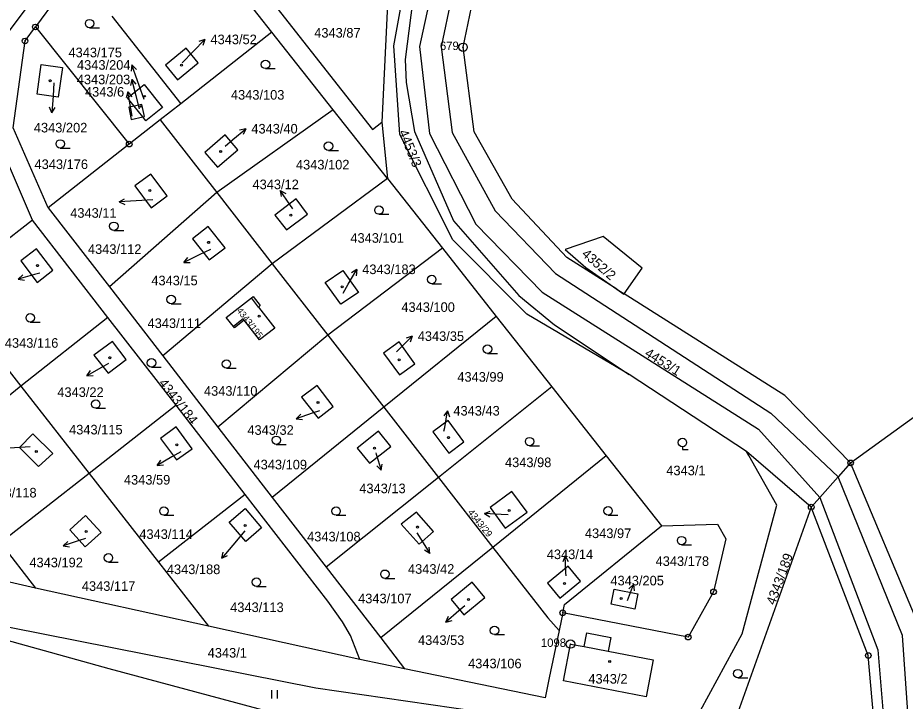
# Model space of a CAD drawing. Extents: x -733394 to -722299, y -1082822 to -1075049.
# Drawn here: x -729537.5 to -729380.2, y -1078035.5 to -1077914.3 of the extents above; entities that cross this region are included whole.
import ezdxf

# ---------------------------------------------------------------- set-up
doc = ezdxf.new("R2010")
doc.units = 0
for name, color, linetype in [('Hranice parcel', 7, 'Continuous'), ('Parcelní čísla', 7, 'Continuous'), ('Pop  PČ popisy', 7, 'Continuous'), ('Vnitřní kresba', 7, 'Continuous'), ('Značky bodu BP', 7, 'Continuous'), ('Značky budov', 7, 'Continuous'), ('Značky kultur', 7, 'Continuous')]:
    doc.layers.add(name, color=color, linetype=linetype)

msp = doc.modelspace()

# ---------------------------------------------------------------- linework, layer by layer
at = {"layer": 'Hranice parcel'}
for p, q in [((-729492.46, -1077916.89), (-729504.72, -1077901.36)), ((-729539.38, -1077917.16), (-729529.41, -1077903.77)), ((-729471.56, -1077903.76), (-729473, -1077932.83)), ((-729527.11, -1077906.12), (-729534.39, -1077915.96)), ((-729520.87, -1077914.04), (-729508.63, -1077929.58)), ((-729534.39, -1077915.96), (-729517.76, -1077936.74)), ((-729492.46, -1077916.89), (-729508.63, -1077929.58)), ((-729481.59, -1077930.67), (-729492.46, -1077916.89)), ((-729515.35, -1077931.92), (-729516.87, -1077930)), ((-729508.63, -1077929.58), (-729512.25, -1077932.42)), ((-729481.59, -1077930.67), (-729502.22, -1077945.32)), ((-729471.99, -1077942.84), (-729481.59, -1077930.67)), ((-729512.25, -1077932.42), (-729517.76, -1077936.74)), ((-729512.25, -1077932.42), (-729502.22, -1077945.32)), ((-729473, -1077932.83), (-729471.99, -1077942.84)), ((-729534.91, -1077950.21), (-729541.74, -1077934.36)), ((-729517.76, -1077936.74), (-729532.12, -1077948.01)), ((-729471.99, -1077942.84), (-729492.39, -1077957.96)), ((-729471.99, -1077942.84), (-729462.23, -1077955.2)), ((-729502.22, -1077945.32), (-729521.28, -1077962.05)), ((-729502.22, -1077945.32), (-729492.39, -1077957.96)), ((-729532.12, -1077948.01), (-729521.28, -1077962.05)), ((-729534.91, -1077950.21), (-729550.46, -1077962.41)), ((-729521.53, -1077967.47), (-729534.91, -1077950.21)), ((-729462.23, -1077955.2), (-729482.53, -1077970.64)), ((-729462.23, -1077955.2), (-729452.68, -1077967.31)), ((-729492.39, -1077957.96), (-729511.83, -1077974.27)), ((-729492.39, -1077957.96), (-729482.53, -1077970.64)), ((-729521.28, -1077962.05), (-729511.83, -1077974.27)), ((-729550.46, -1077962.41), (-729536.95, -1077979.69)), ((-729521.53, -1077967.47), (-729536.95, -1077979.69)), ((-729509.45, -1077983.05), (-729521.53, -1077967.47)), ((-729452.68, -1077967.31), (-729472.61, -1077983.39)), ((-729452.68, -1077967.31), (-729442.86, -1077979.76)), ((-729482.53, -1077970.64), (-729502.05, -1077986.93)), ((-729482.53, -1077970.64), (-729472.61, -1077983.39)), ((-729511.83, -1077974.27), (-729502.05, -1077986.93)), ((-729408.31, -1077991.24), (-729429.12, -1077977.6)), ((-729536.95, -1077979.69), (-729552.53, -1077992.04)), ((-729536.95, -1077979.69), (-729524.89, -1077995.12)), ((-729442.86, -1077979.76), (-729462.93, -1077995.83)), ((-729442.86, -1077979.76), (-729433.18, -1077992.03)), ((-729509.45, -1077983.05), (-729524.89, -1077995.12)), ((-729497.18, -1077998.88), (-729509.45, -1077983.05)), ((-729472.61, -1077983.39), (-729492.42, -1077999.39)), ((-729472.61, -1077983.39), (-729462.93, -1077995.83)), ((-729502.05, -1077986.93), (-729492.42, -1077999.39)), ((-729433.18, -1077992.03), (-729453.27, -1078008.25)), ((-729433.18, -1077992.03), (-729423.38, -1078004.44)), ((-729396.85, -1078001.09), (-729408.31, -1077991.24)), ((-729524.89, -1077995.12), (-729540.61, -1078007.42)), ((-729524.89, -1077995.12), (-729512.59, -1078010.86)), ((-729462.93, -1077995.83), (-729482.84, -1078011.77)), ((-729462.93, -1077995.83), (-729453.27, -1078008.25)), ((-729497.18, -1077998.88), (-729512.59, -1078010.86)), ((-729492.42, -1077999.39), (-729482.84, -1078011.77)), ((-729540.61, -1078007.42), (-729534.37, -1078015.47)), ((-729453.27, -1078008.25), (-729473.16, -1078024.3)), ((-729512.59, -1078010.86), (-729503.71, -1078022.22)), ((-729482.84, -1078011.77), (-729473.16, -1078024.3)), ((-729503.71, -1078022.22), (-729534.37, -1078015.47)), ((-729440.91, -1078019.85), (-729441.51, -1078022.96)), ((-729476.89, -1078028.13), (-729503.71, -1078022.22)), ((-729473.16, -1078024.3), (-729468.94, -1078029.77)), ((-729468.94, -1078029.77), (-729476.89, -1078028.13))]:
    msp.add_line(p, q, dxfattribs=at)
for points in [[(-729431.34, -1077962.44), (-729440.19, -1077956.84), (-729449.85, -1077946.5), (-729456.62, -1077934.57), (-729458.58, -1077919.56), (-729454.72, -1077901.02), (-729447.17, -1077887.18), (-729435.58, -1077872.77), (-729397.66, -1077842.87), (-729366, -1077816.63)], [(-729429.12, -1077977.6), (-729447.26, -1077966.89), (-729460.37, -1077953.7), (-729469.76, -1077935.01), (-729470.85, -1077919.3), (-729466.61, -1077895.84), (-729459.07, -1077880.9), (-729446.28, -1077866.25), (-729442.25, -1077862)], [(-729442.25, -1077862), (-729450.36, -1077871.86), (-729455.26, -1077878.67), (-729459.41, -1077886.36), (-729462.97, -1077894.04), (-729464.42, -1077897.81), (-729466.83, -1077905.96), (-729468.81, -1077921.73), (-729468.65, -1077925.82), (-729467.18, -1077934.5), (-729460.28, -1077950.33), (-729448.68, -1077963.61), (-729442.39, -1077968.79), (-729429.12, -1077977.6)], [(-729497.05, -1077905.59), (-729474.6, -1077934.12), (-729473, -1077932.83)], [(-729532.12, -1077948.01), (-729538.36, -1077933.88), (-729536.23, -1077918.45), (-729534.39, -1077915.96)], [(-729511.35, -1077922.72), (-729509.2, -1077925.36), (-729505.52, -1077922.35), (-729507.66, -1077919.71), (-729511.35, -1077922.72)], [(-729530.33, -1077928.39), (-729534.07, -1077927.89), (-729533.35, -1077922.62), (-729529.59, -1077923.15), (-729530.33, -1077928.39)], [(-729516.87, -1077930), (-729518.05, -1077928.52), (-729515.12, -1077926.17), (-729511.85, -1077930.25), (-729514.8, -1077932.61), (-729515.35, -1077931.92)], [(-729516.87, -1077930), (-729517.83, -1077930.21), (-729517.43, -1077932.35), (-729515.35, -1077931.92)], [(-729515.35, -1077931.92), (-729515.08, -1077931.86), (-729515.52, -1077929.7), (-729516.87, -1077930)], [(-729500.77, -1077935.12), (-729504.38, -1077938.23), (-729502.13, -1077940.85), (-729498.52, -1077937.74), (-729500.77, -1077935.12)], [(-729513.93, -1077942.04), (-729516.74, -1077944.12), (-729513.86, -1077948.01), (-729511.05, -1077945.93), (-729513.93, -1077942.04)], [(-729489.9, -1077951.96), (-729486.16, -1077949.15), (-729488.18, -1077946.47), (-729491.94, -1077949.32), (-729489.9, -1077951.96)], [(-729389.86, -1077993.26), (-729355.74, -1077968.52), (-729326.27, -1077948.15), (-729279.42, -1077952.52), (-729267.82, -1077954.74)], [(-729506.52, -1077953.51), (-729503.56, -1077957.27), (-729500.75, -1077955.12), (-729503.75, -1077951.34), (-729506.52, -1077953.51)], [(-729430.04, -1077963.27), (-729426.84, -1077958.73), (-729433.72, -1077953.15), (-729440.49, -1077955.45), (-729436.78, -1077958.61), (-729431.34, -1077962.44)], [(-729534.11, -1077961.25), (-729531.29, -1077959.12), (-729534.19, -1077955.3), (-729536.99, -1077957.41), (-729534.11, -1077961.25)], [(-729479.86, -1077959.13), (-729477.13, -1077963.05), (-729480.27, -1077965.14), (-729483, -1077961.3), (-729479.86, -1077959.13)], [(-729431.34, -1077962.44), (-729430.08, -1077963.33), (-729430.04, -1077963.27)], [(-729389.86, -1077993.26), (-729401.55, -1077981.3), (-729430.04, -1077963.27)], [(-729500.55, -1077967.49), (-729496.09, -1077964.02), (-729495.78, -1077963.77), (-729494.52, -1077965.38), (-729494.84, -1077965.63), (-729491.93, -1077969.36), (-729494.64, -1077971.47), (-729497.36, -1077967.98), (-729499.11, -1077969.34), (-729499.29, -1077969.1), (-729500.55, -1077967.49)], [(-729524.03, -1077974.19), (-729521.49, -1077977.33), (-729518.31, -1077974.92), (-729520.72, -1077971.73), (-729524.03, -1077974.19)], [(-729469.85, -1077977.67), (-729467.11, -1077975.68), (-729469.91, -1077971.81), (-729472.65, -1077973.8), (-729469.85, -1077977.67)], [(-729484.43, -1077979.55), (-729487.2, -1077981.6), (-729484.26, -1077985.32), (-729481.58, -1077983.26), (-729484.43, -1077979.55)], [(-729463.92, -1077987.77), (-729461.09, -1077991.53), (-729458.41, -1077989.51), (-729461.24, -1077985.75), (-729463.92, -1077987.77)], [(-729512.24, -1077988.94), (-729509.39, -1077992.75), (-729506.6, -1077990.75), (-729509.45, -1077986.85), (-729512.24, -1077988.94)], [(-729531.31, -1077991.61), (-729534.82, -1077988.11), (-729537.24, -1077990.53), (-729533.85, -1077993.92), (-729531.31, -1077991.61)], [(-729473.54, -1077987.63), (-729477.34, -1077990.65), (-729475.16, -1077993.33), (-729471.39, -1077990.34), (-729473.54, -1077987.63)], [(-729419.45, -1078042.64), (-729409.08, -1078023.57), (-729402.97, -1078000.75), (-729407.92, -1077991.94), (-729408.31, -1077991.24)], [(-729389.86, -1077993.26), (-729392.06, -1077995.73), (-729395.33, -1077999.39), (-729396.85, -1078001.09)], [(-729377.79, -1078090.15), (-729373.46, -1078076.48), (-729377.77, -1078022.13), (-729389.86, -1077993.26)], [(-729449.92, -1077998.35), (-729453.76, -1078001.18), (-729451.08, -1078004.83), (-729447.23, -1078001.99), (-729449.92, -1077998.35)], [(-729476.89, -1078028.13), (-729478.55, -1078023.88), (-729479.94, -1078021.44), (-729482.53, -1078017.78), (-729497.18, -1077998.88)], [(-729494.33, -1078004.77), (-729497.08, -1078007.22), (-729500.02, -1078003.76), (-729497.19, -1078001.36), (-729494.33, -1078004.77)], [(-729396.85, -1078001.09), (-729410.17, -1078038.37), (-729413.19, -1078043.54)], [(-729389.17, -1078095.9), (-729385.41, -1078087.24), (-729383.18, -1078067.33), (-729386.73, -1078027.42), (-729396.85, -1078001.09)], [(-729525.57, -1078008.14), (-729528.31, -1078005.11), (-729525.5, -1078002.57), (-729522.76, -1078005.6), (-729525.57, -1078008.14)], [(-729466.84, -1078002), (-729469.56, -1078004.12), (-729466.37, -1078007.67), (-729463.82, -1078005.43), (-729466.84, -1078002)], [(-729423.38, -1078004.44), (-729413.44, -1078004.16), (-729411.99, -1078006.72), (-729414.17, -1078016.12), (-729418.66, -1078024.16), (-729440.91, -1078019.85)], [(-729440.91, -1078019.85), (-729440.61, -1078018.39), (-729423.38, -1078004.44)], [(-729453.27, -1078008.25), (-729443.54, -1078020.76), (-729441.51, -1078022.96)], [(-729443.61, -1078014.58), (-729441.43, -1078017.24), (-729437.78, -1078014.24), (-729439.96, -1078011.59), (-729443.61, -1078014.58)], [(-729534.37, -1078015.47), (-729539.01, -1078014.44), (-729544.47, -1078013.24)], [(-729456.94, -1078014.43), (-729460.67, -1078017.5), (-729458.42, -1078020.23), (-729454.69, -1078017.16), (-729456.94, -1078014.43)], [(-729432.32, -1078018.32), (-729431.77, -1078015.64), (-729427.57, -1078016.47), (-729428.13, -1078019.18), (-729432.32, -1078018.32)], [(-729556.97, -1078018.84), (-729484.68, -1078033.18), (-729419.45, -1078042.64)], [(-729556.97, -1078018.84), (-729554.85, -1078020.59), (-729540.78, -1078024.33), (-729521.35, -1078029.7), (-729483.73, -1078039.85), (-729423.06, -1078049.26), (-729419.45, -1078042.64)], [(-729441.51, -1078022.96), (-729443.31, -1078031.41), (-729444.04, -1078034.93), (-729468.94, -1078029.77)], [(-729440.77, -1078031.9), (-729439.53, -1078025.4), (-729437.08, -1078025.8), (-729436.61, -1078023.38), (-729432.37, -1078024.21), (-729432.84, -1078026.63), (-729424.84, -1078028.18), (-729426.11, -1078034.74), (-729440.77, -1078031.9)]]:
    msp.add_lwpolyline(points, dxfattribs=at)
at = {"layer": 'Pop  PČ popisy'}
for p, q in [((-729506.44, -1077920.33), (-729504.35, -1077918.17)), ((-729504.35, -1077918.17), (-729505.41, -1077918.54)), ((-729504.35, -1077918.17), (-729504.69, -1077919.24)), ((-729508.36, -1077922.31), (-729506.44, -1077920.33)), ((-729517.27, -1077922.69), (-729517.41, -1077923.8)), ((-729516.29, -1077925.53), (-729517.27, -1077922.69)), ((-729517.27, -1077922.69), (-729516.47, -1077923.48)), ((-729531.13, -1077925.89), (-729531.27, -1077928.2)), ((-729517.32, -1077925.27), (-729517.54, -1077926.37)), ((-729516.54, -1077928.17), (-729517.32, -1077925.27)), ((-729517.32, -1077925.27), (-729516.57, -1077926.11)), ((-729515.14, -1077928.82), (-729516.29, -1077925.53)), ((-729517.99, -1077927.46), (-729518.31, -1077928.53)), ((-729517.47, -1077930.41), (-729517.99, -1077927.46)), ((-729517.99, -1077927.46), (-729517.32, -1077928.35)), ((-729531.27, -1077928.2), (-729531.48, -1077931.19)), ((-729515.92, -1077930.47), (-729516.54, -1077928.17)), ((-729531.48, -1077931.19), (-729531.91, -1077930.16)), ((-729531.48, -1077931.19), (-729530.91, -1077930.23)), ((-729517.23, -1077931.78), (-729517.47, -1077930.41)), ((-729499.4, -1077935.94), (-729497.1, -1077934.01)), ((-729497.1, -1077934.01), (-729498.19, -1077934.27)), ((-729497.1, -1077934.01), (-729497.55, -1077935.04)), ((-729500.75, -1077937.08), (-729499.4, -1077935.94)), ((-729519.54, -1077946.99), (-729518.58, -1077946.42)), ((-729489.29, -1077947.43), (-729490.97, -1077944.94)), ((-729490.97, -1077944.94), (-729489.99, -1077945.49)), ((-729490.97, -1077944.94), (-729490.82, -1077946.05)), ((-729516.55, -1077946.78), (-729519.54, -1077946.99)), ((-729519.54, -1077946.99), (-729518.51, -1077947.42)), ((-729513.6, -1077946.59), (-729516.55, -1077946.78)), ((-729488.77, -1077948.2), (-729489.29, -1077947.43)), ((-729503.34, -1077955.41), (-729505.35, -1077956.39)), ((-729505.35, -1077956.39), (-729508.05, -1077957.71)), ((-729508.05, -1077957.71), (-729507.37, -1077956.82)), ((-729508.05, -1077957.71), (-729506.93, -1077957.72)), ((-729478.93, -1077961.55), (-729477.43, -1077958.95)), ((-729477.43, -1077958.95), (-729478.36, -1077959.57)), ((-729477.43, -1077958.95), (-729477.5, -1077960.07)), ((-729534.54, -1077959.88), (-729537.44, -1077960.66)), ((-729537.44, -1077960.66), (-729536.6, -1077959.91)), ((-729533.6, -1077959.62), (-729534.54, -1077959.88)), ((-729537.44, -1077960.66), (-729536.34, -1077960.88)), ((-729479.85, -1077963.16), (-729478.93, -1077961.55)), ((-729469.73, -1077972.91), (-729467.61, -1077970.79)), ((-729467.61, -1077970.79), (-729468.67, -1077971.14)), ((-729467.61, -1077970.79), (-729467.96, -1077971.85)), ((-729470.39, -1077973.57), (-729469.73, -1077972.91)), ((-729521.44, -1077975.67), (-729522.65, -1077976.34)), ((-729522.65, -1077976.34), (-729525.28, -1077977.8)), ((-729525.28, -1077977.8), (-729524.64, -1077976.87)), ((-729525.28, -1077977.8), (-729524.16, -1077977.75)), ((-729484.01, -1077984.02), (-729485.3, -1077984.47)), ((-729461.31, -1077984.02), (-729461.98, -1077984.91)), ((-729461.83, -1077986.97), (-729461.31, -1077984.02)), ((-729461.31, -1077984.02), (-729460.99, -1077985.09)), ((-729485.3, -1077984.47), (-729488.14, -1077985.45)), ((-729488.14, -1077985.45), (-729487.35, -1077984.65)), ((-729488.14, -1077985.45), (-729487.03, -1077985.59)), ((-729461.96, -1077987.66), (-729461.83, -1077986.97)), ((-729535.31, -1077990.44), (-729537.11, -1077990.55)), ((-729537.11, -1077990.55), (-729540.11, -1077990.71)), ((-729508.6, -1077991.3), (-729510.2, -1077992.21)), ((-729474.04, -1077991.5), (-729473.98, -1077991.7)), ((-729473.98, -1077991.7), (-729473.1, -1077994.57)), ((-729510.2, -1077992.21), (-729512.8, -1077993.71)), ((-729512.8, -1077993.71), (-729512.18, -1077992.78)), ((-729473.1, -1077994.57), (-729472.92, -1077993.47)), ((-729512.8, -1077993.71), (-729511.68, -1077993.64)), ((-729473.1, -1077994.57), (-729473.87, -1077993.76)), ((-729454.79, -1078002.26), (-729453.76, -1078001.81)), ((-729451.79, -1078002.42), (-729454.79, -1078002.26)), ((-729454.79, -1078002.26), (-729453.81, -1078002.81)), ((-729450.6, -1078002.48), (-729451.79, -1078002.42)), ((-729497.27, -1078005.29), (-729499.42, -1078007.86)), ((-729466.75, -1078005.69), (-729466.05, -1078006.79)), ((-729526.62, -1078007.02), (-729529.46, -1078008)), ((-729529.46, -1078008), (-729528.67, -1078007.2)), ((-729525.53, -1078006.65), (-729526.62, -1078007.02)), ((-729466.05, -1078006.79), (-729464.46, -1078009.33)), ((-729529.46, -1078008), (-729528.35, -1078008.14)), ((-729499.42, -1078007.86), (-729501.35, -1078010.16)), ((-729501.35, -1078010.16), (-729501.09, -1078009.07)), ((-729464.46, -1078009.33), (-729465.42, -1078008.75)), ((-729464.46, -1078009.33), (-729464.57, -1078008.22)), ((-729501.35, -1078010.16), (-729500.32, -1078009.71)), ((-729440.45, -1078009.77), (-729440.91, -1078010.79)), ((-729440.34, -1078012.77), (-729440.45, -1078009.77)), ((-729440.45, -1078009.77), (-729439.91, -1078010.75)), ((-729440.32, -1078013.32), (-729440.34, -1078012.77)), ((-729429.43, -1078017.64), (-729428.35, -1078014.84)), ((-729428.35, -1078014.84), (-729429.18, -1078015.59)), ((-729428.35, -1078014.84), (-729428.25, -1078015.95)), ((-729458.25, -1078018.59), (-729459.33, -1078019.52)), ((-729459.33, -1078019.52), (-729461.6, -1078021.49)), ((-729461.6, -1078021.49), (-729461.17, -1078020.45)), ((-729461.6, -1078021.49), (-729460.51, -1078021.21))]:
    msp.add_line(p, q, dxfattribs=at)
at = {"layer": 'Vnitřní kresba'}
for p, q in [((-729461.59, -1077898.03), (-729466.29, -1077919.4)), ((-729458.34, -1077899.44), (-729462.43, -1077919.48)), ((-729466.29, -1077919.4), (-729464.55, -1077934.84)), ((-729462.43, -1077919.48), (-729460.49, -1077934.7)), ((-729464.55, -1077934.84), (-729456.33, -1077950.94)), ((-729460.49, -1077934.7), (-729452.89, -1077948.58)), ((-729452.89, -1077948.58), (-729442.19, -1077959.68)), ((-729456.33, -1077950.94), (-729444.53, -1077963.01)), ((-729442.19, -1077959.68), (-729404, -1077984.46)), ((-729444.53, -1077963.01), (-729406.21, -1077987.31)), ((-729431.34, -1077962.44), (-729430.04, -1077963.27)), ((-729494.84, -1077965.63), (-729496.09, -1077964.02)), ((-729497.55, -1077967.74), (-729499.29, -1077969.1)), ((-729497.36, -1077967.98), (-729497.55, -1077967.74)), ((-729392.06, -1077995.73), (-729404, -1077984.46)), ((-729406.21, -1077987.31), (-729395.33, -1077999.39)), ((-729380.68, -1078023.85), (-729392.06, -1077995.73)), ((-729395.33, -1077999.39), (-729385.04, -1078026.42)), ((-729376.95, -1078075.64), (-729380.68, -1078023.85)), ((-729437.08, -1078025.8), (-729432.84, -1078026.63)), ((-729385.04, -1078026.42), (-729381.62, -1078067.71))]:
    msp.add_line(p, q, dxfattribs=at)
at = {"layer": 'Značky bodu BP'}
for centre, radius in [((-729534.39, -1077915.96), 0.5), ((-729534.39, -1077915.96), 0.0303), ((-729536.23, -1077918.45), 0.5), ((-729536.23, -1077918.45), 0.0303), ((-729458.58, -1077919.56), 0.75), ((-729458.58, -1077919.56), 0.03), ((-729517.76, -1077936.74), 0.5), ((-729517.76, -1077936.74), 0.0303), ((-729389.86, -1077993.26), 0.5), ((-729389.86, -1077993.26), 0.0303), ((-729396.85, -1078001.09), 0.5), ((-729396.85, -1078001.09), 0.0303), ((-729414.17, -1078016.12), 0.5), ((-729414.17, -1078016.12), 0.0303), ((-729440.91, -1078019.85), 0.5), ((-729440.91, -1078019.85), 0.0303), ((-729439.53, -1078025.4), 0.75), ((-729418.66, -1078024.16), 0.5), ((-729418.66, -1078024.16), 0.0303), ((-729439.53, -1078025.4), 0.03), ((-729386.73, -1078027.42), 0.5), ((-729386.73, -1078027.42), 0.0303)]:
    msp.add_circle(centre, radius, dxfattribs=at)
at = {"layer": 'Značky budov'}
for centre, radius in [((-729508.5, -1077922.75), 0.175), ((-729531.8, -1077925.49), 0.175), ((-729515, -1077928.26), 0.122), ((-729515.74, -1077930.07), 0.122), ((-729501.55, -1077938.07), 0.175), ((-729514.11, -1077944.98), 0.175), ((-729489.09, -1077949.36), 0.175), ((-729503.68, -1077954.16), 0.175), ((-729534.02, -1077958.29), 0.175), ((-729480.02, -1077962.05), 0.175), ((-729494.73, -1077967.23), 0.175), ((-729521.2, -1077974.61), 0.175), ((-729469.9, -1077974.98), 0.175), ((-729484.29, -1077982.54), 0.175), ((-729461.14, -1077988.79), 0.175), ((-729509.32, -1077990.05), 0.175), ((-729534.23, -1077991.25), 0.175), ((-729474.28, -1077990.67), 0.175), ((-729450.4, -1078001.73), 0.175), ((-729497.2, -1078004.37), 0.175), ((-729466.66, -1078004.64), 0.175), ((-729525.41, -1078005.42), 0.175), ((-729440.6, -1078014.67), 0.175), ((-729430.55, -1078017.33), 0.175), ((-729457.59, -1078017.48), 0.175), ((-729432.58, -1078028.5), 0.175)]:
    msp.add_circle(centre, radius, dxfattribs=at)
at = {"layer": 'Značky kultur'}
for p, q in [((-729524.78, -1077916.12), (-729523.03, -1077916.12)), ((-729493.61, -1077923.35), (-729491.86, -1077923.35)), ((-729529.98, -1077937.46), (-729528.23, -1077937.46)), ((-729482.43, -1077937.86), (-729480.68, -1077937.86)), ((-729473.49, -1077949.19), (-729471.74, -1077949.19)), ((-729520.49, -1077952.05), (-729518.74, -1077952.05)), ((-729464.13, -1077961.49), (-729462.38, -1077961.49)), ((-729510.32, -1077965.04), (-729508.57, -1077965.04)), ((-729535.3, -1077968.29), (-729533.55, -1077968.29)), ((-729454.23, -1077973.85), (-729452.48, -1077973.85)), ((-729513.82, -1077976.27), (-729512.07, -1077976.27)), ((-729500.53, -1077976.48), (-729498.78, -1077976.48)), ((-729523.7, -1077983.59), (-729521.95, -1077983.59)), ((-729491.68, -1077990), (-729489.93, -1077990)), ((-729446.77, -1077990.24), (-729445.02, -1077990.24)), ((-729419.69, -1077990.41), (-729419.69, -1077990.91)), ((-729419.69, -1077990.91), (-729418.69, -1077990.91)), ((-729511.6, -1078002.55), (-729509.85, -1078002.55)), ((-729481.09, -1078002.56), (-729479.34, -1078002.56)), ((-729432.87, -1078002.52), (-729431.12, -1078002.52)), ((-729419.83, -1078007.8), (-729418.08, -1078007.8)), ((-729521.45, -1078010.86), (-729519.7, -1078010.86)), ((-729472.43, -1078013.76), (-729470.68, -1078013.76)), ((-729495.21, -1078015.16), (-729493.46, -1078015.16)), ((-729453, -1078023.72), (-729451.25, -1078023.72)), ((-729409.86, -1078031.39), (-729408.11, -1078031.39)), ((-729492.47, -1078035.05), (-729492.47, -1078033.55)), ((-729491.47, -1078035.05), (-729491.47, -1078033.55))]:
    msp.add_line(p, q, dxfattribs=at)
for centre in [(-729524.78, -1077915.37), (-729493.61, -1077922.6), (-729529.98, -1077936.71), (-729482.43, -1077937.11), (-729473.49, -1077948.44), (-729520.49, -1077951.3), (-729464.13, -1077960.74), (-729510.32, -1077964.29), (-729535.3, -1077967.54), (-729454.23, -1077973.1), (-729513.82, -1077975.52), (-729500.53, -1077975.73), (-729523.7, -1077982.84), (-729491.68, -1077989.25), (-729446.77, -1077989.49), (-729419.69, -1077989.66), (-729511.6, -1078001.8), (-729481.09, -1078001.81), (-729432.87, -1078001.77), (-729419.83, -1078007.05), (-729521.45, -1078010.11), (-729472.43, -1078013.01), (-729495.21, -1078014.41), (-729453, -1078022.97), (-729409.86, -1078030.64)]:
    msp.add_circle(centre, 0.75, dxfattribs=at)

# ---------------------------------------------------------------- texts
at = {"layer": 'Parcelní čísla'}
for s, p in [('4343/87', (-729484.96, -1077917.85)), ('4343/52', (-729503.36, -1077919.02)), ('4343/175', (-729528.53, -1077921.34)), ('4343/204', (-729527.02, -1077923.55)), ('4343/203', (-729527.06, -1077926.12)), ('4343/6', (-729525.61, -1077928.31)), ('4343/103', (-729499.73, -1077928.85)), ('4343/202', (-729534.67, -1077934.67)), ('4343/40', (-729496.11, -1077934.86)), ('4343/176', (-729534.55, -1077941.16)), ('4343/102', (-729488.2, -1077941.23)), ('4343/12', (-729495.91, -1077944.73)), ('4343/11', (-729528.22, -1077949.8)), ('4343/101', (-729478.55, -1077954.23)), ('4343/112', (-729525.08, -1077956.21)), ('4343/183', (-729476.45, -1077959.79)), ('4343/15', (-729513.84, -1077961.78)), ('4343/100', (-729469.51, -1077966.49)), ('4343/111', (-729514.51, -1077969.35)), ('4343/35', (-729466.61, -1077971.64)), ('4343/116', (-729539.81, -1077972.85)), ('4343/99', (-729459.59, -1077978.87)), ('4343/22', (-729530.51, -1077981.57)), ('4343/110', (-729504.51, -1077981.36)), ('4343/43', (-729460.29, -1077984.87)), ('4343/115', (-729528.42, -1077988.22)), ('4343/32', (-729496.81, -1077988.29)), ('4343/109', (-729495.72, -1077994.42)), ('4343/98', (-729451.14, -1077994.02)), ('4343/1', (-729422.54, -1077995.46)), ('4343/59', (-729518.7, -1077997.11)), ('4343/118', (-729543.66, -1077999.4)), ('4343/13', (-729476.97, -1077998.64)), ('4343/114', (-729515.97, -1078006.75)), ('4343/108', (-729486.22, -1078007.19)), ('4343/97', (-729436.97, -1078006.6)), ('4343/14', (-729443.73, -1078010.33)), ('4343/192', (-729535.46, -1078011.78)), ('4343/178', (-729424.44, -1078011.54)), ('4343/188', (-729511.09, -1078012.99)), ('4343/42', (-729468.34, -1078012.93)), ('4343/205', (-729432.45, -1078014.99)), ('4343/117', (-729526.16, -1078015.96)), ('4343/107', (-729477.18, -1078018.16)), ('4343/113', (-729499.86, -1078019.72)), ('4343/53', (-729466.56, -1078025.55)), ('4343/1', (-729503.85, -1078027.79)), ('4343/106', (-729457.68, -1078029.69)), ('4343/2', (-729436.36, -1078032.4))]:
    msp.add_text(s, height=1.7, dxfattribs=at).set_placement(p)
for s, height, rotation, p in [('4453/3', 1.7, 292, (-729470.02, -1077934.57)), ('4352/2', 1.7, 319, (-729437.66, -1077956.43)), ('4343/195', 1.14, 308, (-729498.77, -1077966.3)), ('4453/1', 1.7, 328, (-729426.51, -1077974.22)), ('4343/184', 1.7, 308, (-729512.64, -1077979.15)), ('4343/29', 1.19, 309, (-729457.81, -1078002.08)), ('4343/189', 1.7, 70, (-729403.29, -1078018.59))]:
    msp.add_text(s, height=height, rotation=rotation, dxfattribs=at).set_placement(p)
at = {"layer": 'Značky bodu BP'}
for s, p in [('679', (-729462.68, -1077920.06)), ('1098', (-729444.78, -1078025.9))]:
    msp.add_text(s, height=1.5, dxfattribs=at).set_placement(p)

doc.saveas('drawing.dxf')
